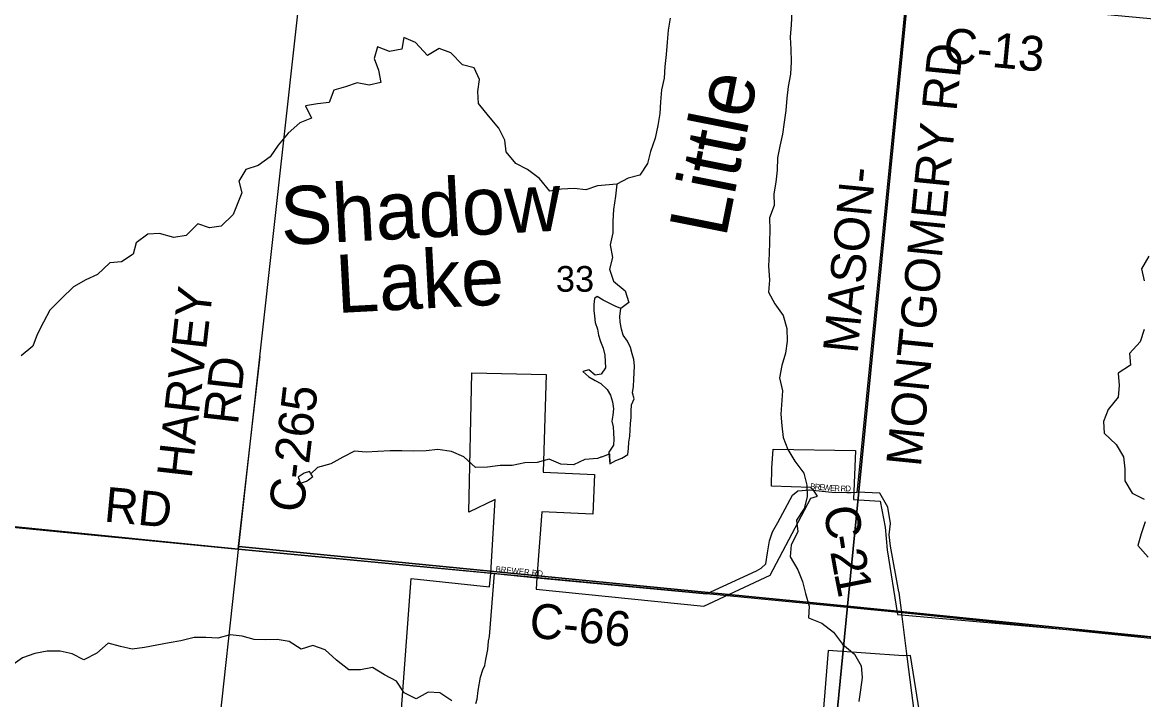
# Model space of a CAD drawing. Extents: x 0 to 1064, y 0 to 440.
# Drawn here: x 136.46 to 165.68, y 195.14 to 212.8 of the extents above; entities that cross this region are included whole.
import ezdxf

# ---------------------------------------------------------------- set-up
doc = ezdxf.new("R2010")
doc.units = 0
for name, color, linetype in [('GM_X_City_Street', 7, 'Continuous'), ('GM_X_City_Street_Text', 7, 'Continuous'), ('GM_X_Corporation', 7, 'Continuous'), ('GM_X_County_Road', 7, 'Continuous'), ('GM_X_County_Road_Text', 7, 'Continuous'), ('GM_X_Minor_Lake', 7, 'Continuous'), ('GM_X_Minor_Lake_Text', 7, 'Continuous'), ('GM_X_Minor_River', 7, 'Continuous'), ('GM_X_Minor_River_Text', 7, 'Continuous'), ('GM_X_Section', 7, 'Continuous'), ('GM_X_Section_Text', 7, 'Continuous'), ('GM_X_Township', 7, 'Continuous')]:
    doc.layers.add(name, color=color, linetype=linetype)

msp = doc.modelspace()

# ---------------------------------------------------------------- linework, layer by layer
at = {"layer": 'GM_X_City_Street'}
for points in [[(156.956, 200.607), (156.977, 200.609), (157.559, 200.547), (157.947, 200.538), (158.057, 200.543)], [(148.275, 195.035), (148.31, 195.148), (148.334, 195.376), (148.394, 195.725), (148.454, 195.917), (148.512, 196.03), (148.538, 196.182), (148.586, 196.446), (148.61, 196.663), (148.634, 196.783), (148.766, 198.425)], [(148.677, 198.433), (148.766, 198.425), (149.776, 198.328)], [(159.523, 196.266), (159.381, 197.375)]]:
    msp.add_lwpolyline(points, dxfattribs=at)
at = {"layer": 'GM_X_Corporation'}
for points in [[(146.032, 190.782), (146.593, 198.294), (148.633, 198.083), (148.667, 198.434), (148.783, 200.354), (148.096, 200.024), (148.172, 203.66), (150.111, 203.615), (150.035, 201.069), (151.368, 201.009), (151.323, 199.979), (149.992, 200.034), (149.863, 198.32), (149.844, 198.018), (154.216, 197.577), (155.948, 198.388), (157.008, 200.389), (157.18, 200.444), (157.08, 200.598), (157.008, 200.671), (155.985, 200.71), (155.993, 201.171), (156.026, 201.671), (158.171, 201.634), (158.123, 200.359), (158.813, 200.311), (158.949, 199.639), (159.002, 199.048), (159.265, 197.363), (165.936, 196.772)], [(159.911, 194.384), (159.609, 196.291), (159.428, 196.278), (157.458, 196.416), (157.044, 191.25)]]:
    msp.add_lwpolyline(points, dxfattribs=at)
at = {"layer": 'GM_X_County_Road'}
for points in [[(159.381, 197.375), (159.377, 197.399), (159.309, 197.935), (159.306, 197.951), (159.081, 199.144), (159.052, 199.437), (159.083, 199.734), (159.013, 200.161), (158.809, 200.525), (158.215, 200.55), (158.247, 200.872), (159.497, 213.412)], [(142.079, 199.064), (142.649, 204.087)], [(125.93, 200.634), (142.079, 199.064), (147.106, 198.584)], [(154.018, 197.923), (154.287, 197.897), (155.594, 198.5), (155.711, 198.57), (155.835, 198.683), (155.878, 198.968), (155.927, 199.277), (156.011, 199.518), (156.151, 199.758), (156.531, 200.473), (156.673, 200.58), (156.785, 200.591), (156.956, 200.607)], [(158.057, 200.543), (158.215, 200.55)], [(147.106, 198.584), (148.677, 198.433)], [(149.776, 198.328), (154.018, 197.923)], [(159.645, 195.316), (159.523, 196.266)], [(156.384, 181.778), (156.612, 184.055), (156.935, 187.291), (157.011, 187.709), (157.208, 188.075), (159.545, 190.473), (159.835, 190.922), (160.011, 191.192), (160.088, 191.622), (160.072, 191.993), (159.645, 195.316)]]:
    msp.add_lwpolyline(points, dxfattribs=at)
at = {"layer": 'GM_X_Minor_Lake'}
for points in [[(151.437, 205.652), (151.37, 205.597), (151.352, 205.445), (151.352, 205.287), (151.37, 205.135), (151.389, 204.976), (151.449, 204.8), (151.473, 204.648), (151.522, 204.478), (151.595, 204.307), (151.637, 204.125), (151.649, 203.954), (151.655, 203.79), (151.546, 203.626), (151.389, 203.602), (151.225, 203.741), (151.061, 203.693), (151.219, 203.559), (151.382, 203.462), (151.534, 203.383), (151.698, 203.23), (151.789, 203.078), (151.837, 202.902), (151.862, 202.726), (151.843, 202.555), (151.819, 202.403), (151.856, 202.251), (151.862, 202.093), (151.874, 201.935), (151.862, 201.777), (151.746, 201.594), (151.765, 201.284)], [(151.765, 201.284), (151.922, 201.375), (152.08, 201.436), (152.238, 201.533), (152.256, 201.685), (152.262, 201.856), (152.286, 202.008), (152.299, 202.166), (152.311, 202.336), (152.329, 202.494), (152.323, 202.665), (152.335, 202.829), (152.402, 202.981), (152.359, 203.139), (152.384, 203.303), (152.396, 203.492), (152.402, 203.662), (152.408, 203.845), (152.396, 204.009), (152.347, 204.161), (152.311, 204.325), (152.226, 204.484), (152.117, 204.642), (152.074, 204.8), (152.038, 204.982), (152.026, 205.141), (152.056, 205.341), (151.904, 205.396), (151.747, 205.481), (151.595, 205.554), (151.437, 205.652)], [(143.936, 201.091), (143.798, 201.046), (143.64, 200.937), (143.707, 200.785), (143.865, 200.833), (143.915, 200.874)], [(143.977, 201.03), (143.936, 201.091)], [(143.915, 200.874), (144.023, 200.961), (143.977, 201.03)]]:
    msp.add_lwpolyline(points, dxfattribs=at)
at = {"layer": 'GM_X_Minor_River'}
for points in [[(156.516, 213.079), (156.492, 212.739), (156.467, 212.416), (156.486, 212.106), (156.498, 211.771), (156.479, 211.449), (156.419, 211.133), (156.382, 210.829), (156.358, 210.5), (156.316, 210.196), (156.267, 209.886), (156.2, 209.569), (156.14, 209.265), (156.134, 208.949), (156.097, 208.632), (156.042, 208.328), (156.055, 208.024), (155.927, 207.708), (155.939, 207.391), (155.927, 207.075), (155.921, 206.765), (155.903, 206.449), (155.927, 206.077), (155.909, 205.761), (156.067, 205.457), (156.285, 205.153), (156.382, 204.818)], [(153.343, 212.909), (153.288, 212.599), (153.264, 212.289), (153.239, 211.966), (153.203, 211.65), (153.185, 211.346), (153.112, 211.041), (153.088, 210.731), (153.07, 210.421), (153.021, 210.111), (152.948, 209.782), (152.827, 209.435), (152.754, 209.119), (152.554, 208.815), (152.25, 208.742), (151.947, 208.578), (151.917, 208.267), (151.868, 207.921), (151.85, 207.616), (151.844, 207.312), (151.777, 206.996), (151.838, 206.668), (151.759, 206.363), (151.862, 206.053), (152.165, 205.804), (152.268, 205.5), (152.056, 205.341)], [(151.947, 208.578), (151.449, 208.541), (151.146, 208.438), (150.837, 208.468), (150.509, 208.45), (150.206, 208.401), (149.933, 208.73), (149.623, 208.961), (149.32, 209.119), (149.065, 209.423), (149.035, 209.733), (148.871, 210.038), (148.61, 210.36), (148.343, 210.682), (148.325, 210.999), (148.373, 211.315), (148.228, 211.619), (147.924, 211.698), (147.627, 212.009), (147.318, 212.118), (147.014, 211.935), (146.699, 212.276), (146.395, 212.404), (146.347, 212.1), (146.025, 212.039), (145.716, 212.167), (145.625, 211.856), (145.734, 211.552), (145.795, 211.236), (145.491, 211.163), (145.182, 211.224), (144.878, 211.12), (144.575, 211.029), (144.454, 210.713), (144.144, 210.676), (143.835, 210.621), (143.993, 210.305), (143.689, 210.183), (143.386, 209.91), (143.125, 209.599), (142.913, 209.295), (142.597, 209.07), (142.282, 208.967), (142.099, 208.662), (142.172, 208.358), (141.948, 207.792), (141.638, 207.488), (141.335, 207.44), (141.025, 207.549), (140.728, 207.245), (140.401, 207.19), (140.03, 207.294), (139.727, 207.275), (139.418, 207.056), (139.345, 206.752), (139.041, 206.557), (138.738, 206.527), (138.416, 206.223), (138.107, 206.083), (137.791, 205.9), (137.476, 205.602), (137.166, 205.298), (137.009, 204.982), (136.839, 204.659), (136.729, 204.355), (136.426, 204.106)], [(165.823, 206.704), (165.629, 206.375), (165.702, 206.065)], [(156.382, 204.818), (156.388, 204.484), (156.352, 204.173), (156.255, 203.851), (156.194, 203.535), (156.267, 203.188), (156.23, 202.58), (156.254, 202.275), (156.285, 201.971), (156.406, 201.661), (156.594, 201.357), (156.825, 201.047), (156.904, 200.736), (156.91, 200.426), (156.837, 200.122), (156.637, 199.818), (156.667, 199.514), (156.497, 199.179), (156.473, 198.863), (156.673, 198.528), (156.788, 198.218), (156.873, 197.908), (156.964, 197.579), (156.946, 197.269), (157.292, 197.135), (157.601, 196.898), (157.838, 196.582), (158.147, 196.326), (158.317, 196.022), (158.347, 195.712), (158.305, 195.396), (158.256, 195.091)], [(165.702, 204.794), (165.593, 204.471), (165.313, 204.167), (165.338, 203.863), (165.022, 203.656), (165.046, 203.328), (165.016, 203.024), (164.761, 202.701), (164.64, 202.391), (164.652, 202.087), (164.967, 201.795), (165.162, 201.472), (165.192, 201.162), (165.192, 200.846), (165.386, 200.523), (165.696, 200.371)], [(151.56, 201.474), (151.443, 201.424), (151.121, 201.399), (150.818, 201.26), (150.49, 201.278), (150.187, 201.412), (149.872, 201.326), (149.55, 201.314), (149.222, 201.241), (148.907, 201.241), (148.579, 201.205), (148.27, 201.193), (147.96, 201.472), (147.639, 201.612), (147.287, 201.661), (146.977, 201.63), (146.662, 201.618), (146.346, 201.63), (146.043, 201.63), (145.721, 201.612), (145.418, 201.594), (145.115, 201.618), (144.811, 201.46), (144.496, 201.29), (144.15, 201.192), (143.977, 201.03)], [(151.56, 201.474), (151.76, 201.552)], [(151.76, 201.552), (151.765, 201.284)], [(165.72, 199.775), (165.623, 199.465), (165.532, 199.155), (165.799, 198.85)], [(147.651, 195.103), (147.335, 195.316), (147.032, 195.334), (146.722, 195.158), (146.407, 195.316), (146.207, 195.62), (145.897, 195.785), (145.582, 195.973), (145.272, 195.912), (144.969, 195.918), (144.647, 196.168), (144.344, 196.435), (144.028, 196.551), (143.719, 196.454), (143.409, 196.654), (143.1, 196.703), (142.797, 196.697), (142.493, 196.703), (142.184, 196.794), (141.868, 196.825), (141.553, 196.745), (141.237, 196.758), (140.934, 196.758), (140.582, 196.672)], [(140.582, 196.672), (140.279, 196.618), (139.963, 196.557), (139.642, 196.496), (139.32, 196.459), (139.01, 196.526), (138.695, 196.612), (138.392, 196.35), (138.058, 196.18), (137.754, 196.332), (137.439, 196.399), (137.105, 196.399), (136.778, 196.344), (136.462, 196.228), (136.153, 196.009)]]:
    msp.add_lwpolyline(points, dxfattribs=at)
at = {"layer": 'GM_X_Section'}
for points in [[(143.87, 215.152), (159.538, 213.498), (157.964, 197.58), (142.094, 199.129)], [(159.538, 213.498), (176.08, 211.942), (174.298, 195.925), (157.964, 197.58)], [(142.094, 199.129), (157.964, 197.58), (156.361, 181.129), (140.302, 182.651)], [(157.964, 197.58), (174.298, 195.925), (172.586, 179.44), (156.361, 181.129)]]:
    msp.add_lwpolyline(points, close=True, dxfattribs=at)
at = {"layer": 'GM_X_Township'}
msp.add_lwpolyline([(208.143, 208.67), (191.843, 210.26), (174.285, 195.865), (159.378, 197.399), (154.287, 197.897), (142.079, 199.064), (125.935, 200.684), (127.602, 216.831), (128.741, 227.387), (129.298, 232.889), (129.621, 236.081), (130.101, 240.906), (130.137, 241.26), (130.749, 247.284), (130.949, 249.155), (132.626, 264.853), (129.667, 265.26), (130.251, 272.11), (131.271, 282.335), (131.959, 289.228), (132.309, 292.479), (132.404, 293.708)], dxfattribs=at)

# ---------------------------------------------------------------- texts
at = {"layer": 'GM_X_City_Street_Text'}
for s, height, rotation, p in [('B', 0.152, 354.722, (156.986, 200.631)), ('R', 0.152, 354.6978, (157.105, 200.62)), ('E', 0.152, 354.7332, (157.225, 200.609)), ('W', 0.152, 354.7127, (157.331, 200.599)), ('E', 0.152, 356.4117, (157.508, 200.583)), ('R', 0.152, 357.9858, (157.619, 200.576)), ('R', 0.152, 358.4668, (157.781, 200.571)), ('D', 0.152, 3.0022, (157.913, 200.568)), ('BREWER RD', 0.1515, 354.3599, (148.786, 198.471))]:
    msp.add_text(s, height=height, rotation=rotation, dxfattribs=at).set_placement(p)
at = {"layer": 'GM_X_County_Road_Text'}
for s, height, rotation, p in [('C-13', 0.9091, 354.4948, (160.432, 211.764)), ('MONTGOMERY RD', 0.90909, 84.2816, (159.875, 201.192)), ('MASON-', 0.9091, 84.4107, (158.227, 204.145)), ('HARVEY', 0.9091, 83.5508, (140.865, 200.887)), ('RD', 0.9091, 83.5522, (142.072, 202.29)), ('C-265', 0.9091, 83.386, (143.779, 199.994)), ('RD', 0.9091, 354.5355, (138.564, 199.786)), ('C', 0.909, 278.2637, (157.34, 200.139)), ('-', 0.909, 279.1245, (157.449, 199.385)), ('2', 0.909, 280.097, (157.511, 199)), ('1', 0.909, 281.2052, (157.613, 198.43)), ('C-66', 0.9091, 354.4949, (149.645, 196.764))]:
    msp.add_text(s, height=height, rotation=rotation, dxfattribs=at).set_placement(p)
at = {"layer": 'GM_X_Minor_Lake_Text'}
for s, p in [('Shadow', (143.217, 206.991)), ('Lake', (144.656, 205.22))]:
    msp.add_text(s, height=1.515, rotation=3.0028, dxfattribs=at).set_placement(p)
at = {"layer": 'GM_X_Minor_River_Text'}
msp.add_text('Little', height=1.5151, rotation=78.7187, dxfattribs=at).set_placement((154.792, 207.158))
at = {"layer": 'GM_X_Section_Text'}
msp.add_text('33', height=0.6697, rotation=0, dxfattribs=at).set_placement((150.363, 205.777))

doc.saveas('drawing.dxf')
